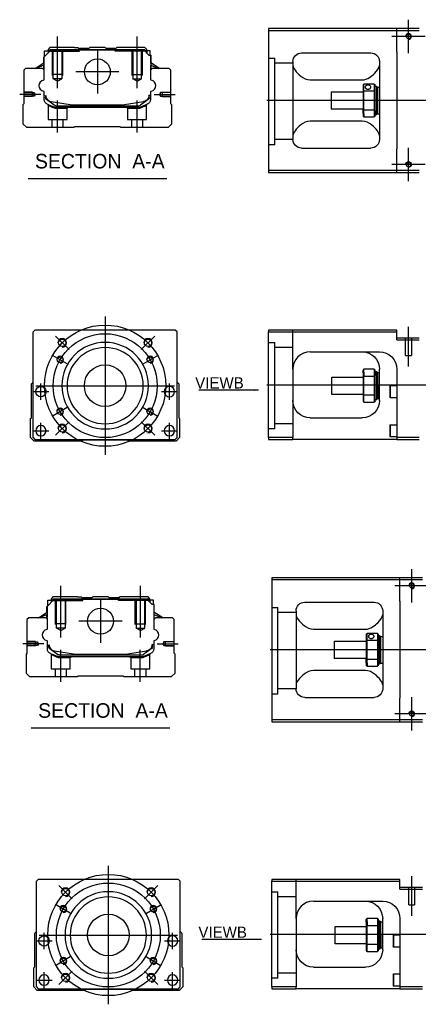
# Model space of a CAD drawing. Header units: millimetres. Extents: x 443 to 3685, y -1599 to 860.
# Tile 509 of 610: x 2498 to 2729, y -244 to 324. Entities that reach past the tile are written whole.
import ezdxf
from ezdxf.lldxf.tags import DXFTag

# ---------------------------------------------------------------- set-up
doc = ezdxf.new("R2010")
doc.units = ezdxf.units.MM
doc.layers.get('0').update_dxf_attribs({"linetype": 'CONTINUOUS'})
doc.styles.add('CHN', font='txt')
doc.styles.add('DIM-7', font='SIMPLEX.shx', dxfattribs={"width": 0.7, "bigfont": 'chineset.shx'})
tags = doc.linetypes.add('DASHED', pattern=[25.72, 12.86, -12.86]).pattern_tags.tags
tags[6:7] = [DXFTag(74, 4), DXFTag(75, 0), DXFTag(340, '0'), DXFTag(46, 0.0), DXFTag(50, 0.0), DXFTag(44, 0.0), DXFTag(45, 0.0)]
tags[4:5] = [DXFTag(74, 4), DXFTag(75, 0), DXFTag(340, '0'), DXFTag(46, 0.0), DXFTag(50, 0.0), DXFTag(44, 0.0), DXFTag(45, 0.0)]
doc.dimstyles.new('CNS', dxfattribs={"dimtxt": 3.5, "dimasz": 2.5, "dimexe": 1, "dimexo": 1, "dimgap": 1, "dimtad": 1, "dimdsep": 46, "dimtxsty": 'DIM-7', "dimcen": 0.09, "dimclrd": 4, "dimclre": 4, "dimclrt": 1, "dimadec": 0, "dimazin": 0, "dimtfac": 1, "dimtmove": 0, "dimatfit": 3, "dimfxl": 0, "dimtvp": 0.971429, "dimtolj": 1, "dimarcsym": 0})

msp = doc.modelspace()

# ---------------------------------------------------------------- linework, layer by layer
at = {"ltscale": 0.2}
for p, q in [((2722.91, 305.02), (2722.91, 324.32)), ((2520.27, 284.77), (2520.27, 314.6)), ((2566.27, 284.77), (2566.27, 314.6)), ((2732.56, 314.67), (2713.26, 314.67)), ((2543.27, 306.66), (2543.27, 281.71)), ((2555.74, 294.18), (2530.79, 294.18)), ((2510.55, 281.18), (2498.4, 281.18)), ((2575.99, 281.18), (2588.13, 281.18)), ((2520.32, 259.18), (2520.32, 277.68)), ((2566.21, 259.18), (2566.21, 277.68)), ((2722.91, 231.02), (2722.91, 250.32)), ((2732.56, 240.67), (2713.26, 240.67)), ((2722.91, 124.1), (2722.91, 146.93)), ((2526.88, 133.88), (2519.1, 141.65)), ((2568.6, 133.88), (2576.38, 141.65)), ((2526.88, 92.16), (2519.1, 84.38)), ((2568.6, 92.16), (2576.38, 84.38)), ((2724.74, -12.11), (2724.74, 7.19)), ((2522.1, -32.36), (2522.1, -2.53)), ((2568.1, -32.36), (2568.1, -2.53)), ((2734.39, -2.46), (2715.09, -2.46)), ((2545.1, -10.47), (2545.1, -35.42)), ((2557.58, -22.94), (2532.63, -22.94)), ((2512.38, -35.94), (2500.24, -35.94)), ((2522.15, -57.94), (2522.15, -39.44)), ((2568.05, -57.94), (2568.05, -39.44)), ((2577.82, -35.94), (2589.97, -35.94)), ((2724.74, -86.11), (2724.74, -66.81)), ((2734.39, -76.46), (2715.09, -76.46)), ((2724.74, -193.02), (2724.74, -170.2)), ((2528.72, -183.25), (2520.94, -175.47)), ((2570.44, -183.25), (2578.21, -175.47)), ((2528.72, -224.97), (2520.94, -232.75)), ((2570.44, -224.97), (2578.21, -232.75))]:
    msp.add_line(p, q, dxfattribs=at)
at = {"linetype": 'Continuous'}
for p, q in [((2716.16, 319.17), (2642.16, 319.17)), ((2642.16, 319.17), (2642.16, 237.17)), ((2716.16, 318.17), (2716.16, 319.17)), ((2729.16, 319.17), (2716.16, 319.17)), ((2642.16, 318.17), (2716.16, 318.17)), ((2716.16, 318.17), (2729.16, 318.17)), ((2716.16, 305.67), (2716.16, 318.17)), ((2515.79, 308.18), (2514.79, 307.18)), ((2514.79, 307.18), (2514.79, 306.33)), ((2515.29, 306.27), (2516.15, 307.13)), ((2529.97, 308.18), (2515.79, 308.18)), ((2516.15, 307.13), (2570.38, 307.13)), ((2516.25, 306.9), (2516.15, 307.13)), ((2529.97, 308.18), (2532.07, 308.18)), ((2532.07, 308.18), (2532.62, 307.63)), ((2532.62, 307.63), (2532.97, 307.63)), ((2538.27, 307.63), (2532.97, 307.63)), ((2532.97, 307.13), (2532.97, 307.63)), ((2538.27, 307.63), (2538.82, 308.18)), ((2547.72, 308.18), (2538.82, 308.18)), ((2548.27, 307.63), (2547.72, 308.18)), ((2553.57, 307.63), (2548.27, 307.63)), ((2553.57, 307.63), (2553.92, 307.63)), ((2553.57, 307.13), (2553.57, 307.63)), ((2553.92, 307.63), (2554.47, 308.18)), ((2553.92, 307.63), (2554.47, 308.18)), ((2556.57, 308.18), (2554.47, 308.18)), ((2554.47, 308.18), (2554.47, 308.18)), ((2570.75, 308.18), (2556.57, 308.18)), ((2570.29, 306.9), (2570.38, 307.13)), ((2571.25, 306.27), (2570.38, 307.13)), ((2571.75, 307.18), (2570.75, 308.18)), ((2571.75, 306.33), (2571.75, 307.18)), ((2512.29, 299.22), (2512.29, 302.63)), ((2512.39, 302.73), (2516.29, 306.63)), ((2512.39, 299.28), (2512.39, 302.73)), ((2512.44, 302.78), (2512.44, 296.68)), ((2512.79, 306.33), (2514.79, 306.33)), ((2512.79, 303.13), (2512.79, 306.33)), ((2514.79, 306.33), (2514.79, 305.13)), ((2515.29, 306.18), (2514.79, 306.18)), ((2515.29, 305.63), (2515.29, 306.27)), ((2515.52, 306.17), (2515.29, 306.27)), ((2515.52, 306.17), (2516.25, 306.9)), ((2515.52, 305.86), (2515.52, 306.17)), ((2516.25, 306.9), (2570.29, 306.9)), ((2570.25, 306.63), (2516.29, 306.63)), ((2572.95, 303.93), (2570.25, 306.63)), ((2571.02, 306.17), (2570.29, 306.9)), ((2571.02, 306.17), (2571.25, 306.27)), ((2571.02, 305.86), (2571.02, 306.17)), ((2571.25, 305.63), (2571.25, 306.27)), ((2571.75, 306.18), (2571.25, 306.18)), ((2573.75, 306.33), (2571.75, 306.33)), ((2571.75, 306.33), (2571.75, 305.13)), ((2572.95, 303.93), (2574.1, 303.93)), ((2573.75, 303.93), (2573.75, 306.33)), ((2573.75, 306.33), (2573.75, 306.33)), ((2574.1, 303.93), (2574.1, 296.68)), ((2574.1, 303.93), (2574.15, 303.93)), ((2574.15, 299.28), (2574.15, 303.93)), ((2574.15, 303.93), (2574.25, 303.93)), ((2574.25, 299.22), (2574.25, 303.93)), ((2661.16, 305.17), (2701.16, 305.17)), ((2716.16, 305.67), (2716.16, 249.67)), ((2501.77, 296.18), (2500.77, 295.18)), ((2511.59, 296.18), (2501.77, 296.18)), ((2507.38, 296.18), (2512.44, 299.32)), ((2512.44, 297.98), (2507.93, 296.18)), ((2512.59, 295.18), (2511.59, 296.18)), ((2512.29, 295.48), (2512.29, 297.92)), ((2512.39, 295.38), (2512.39, 297.96)), ((2574.95, 296.18), (2573.95, 295.18)), ((2579.15, 296.18), (2574.1, 299.32)), ((2574.1, 297.98), (2578.61, 296.18)), ((2574.15, 295.38), (2574.15, 297.96)), ((2579.15, 296.18), (2574.25, 299.22)), ((2574.25, 295.48), (2574.25, 297.92)), ((2584.77, 296.18), (2574.95, 296.18)), ((2585.77, 295.18), (2584.77, 296.18)), ((2656.16, 300.17), (2656.16, 255.17)), ((2706.16, 300.17), (2706.16, 255.17)), ((2500.77, 295.18), (2500.77, 275.73)), ((2512.59, 289.86), (2512.59, 295.18)), ((2573.95, 295.18), (2573.95, 289.86)), ((2585.77, 275.73), (2585.77, 295.18)), ((2666.16, 289.57), (2696.16, 289.57)), ((2696.66, 286.67), (2696.66, 283.07)), ((2703.16, 287.17), (2697.16, 287.17)), ((2697.16, 283.21), (2697.16, 287.17)), ((2703.16, 287.17), (2703.16, 283.21)), ((2703.66, 283.07), (2703.66, 286.67)), ((2703.66, 285.92), (2704.36, 285.92)), ((2704.36, 285.92), (2704.66, 285.62)), ((2704.36, 285.92), (2704.36, 271.83)), ((2704.66, 272.04), (2704.66, 285.62)), ((2704.66, 284.82), (2705.16, 285.32)), ((2705.16, 285.32), (2706.16, 285.32)), ((2705.16, 270.02), (2705.16, 285.32)), ((2512.59, 278.25), (2512.59, 282.64)), ((2513.29, 280.53), (2513.29, 279.45)), ((2513.59, 280.53), (2513.59, 279.48)), ((2573.95, 280.53), (2572.95, 280.53)), ((2572.95, 280.53), (2572.95, 279.48)), ((2573.25, 279.45), (2573.25, 280.53)), ((2573.95, 282.64), (2573.95, 278.25)), ((2678.16, 282.67), (2696.66, 282.67)), ((2678.16, 282.67), (2678.16, 272.67)), ((2696.66, 283.07), (2696.66, 272.26)), ((2697.16, 272.12), (2697.16, 283.21)), ((2697.16, 283.21), (2703.16, 283.21)), ((2703.16, 283.21), (2703.16, 272.12)), ((2703.66, 272.26), (2703.66, 283.07)), ((2500.77, 275.73), (2500.27, 275.23)), ((2500.27, 275.23), (2500.27, 264.18)), ((2513.97, 278.18), (2513.9, 278.23)), ((2518.39, 274.97), (2513.97, 278.18)), ((2516.66, 277.05), (2527.57, 275.31)), ((2519.27, 274.68), (2567.26, 274.68)), ((2566.76, 273.68), (2519.78, 273.68)), ((2529.22, 275.18), (2557.32, 275.18)), ((2558.97, 275.31), (2569.88, 277.05)), ((2572.56, 278.18), (2568.14, 274.97)), ((2572.09, 275.48), (2568.66, 274.06)), ((2572.63, 278.23), (2572.56, 278.18)), ((2586.27, 275.23), (2585.77, 275.73)), ((2586.27, 264.18), (2586.27, 275.23)), ((2696.66, 272.67), (2678.16, 272.67)), ((2696.66, 270.24), (2696.66, 272.26)), ((2696.66, 270.24), (2696.66, 268.67)), ((2703.16, 272.12), (2697.16, 272.12)), ((2697.16, 269.89), (2697.16, 272.12)), ((2697.16, 269.89), (2697.16, 268.17)), ((2697.16, 268.17), (2703.16, 268.17)), ((2703.16, 272.12), (2703.16, 269.89)), ((2703.16, 269.89), (2703.16, 268.17)), ((2703.66, 268.67), (2703.66, 272.26)), ((2704.36, 269.42), (2703.66, 269.42)), ((2704.36, 269.42), (2704.36, 271.83)), ((2704.66, 269.72), (2704.36, 269.42)), ((2704.66, 272.04), (2704.66, 269.72)), ((2704.66, 270.52), (2705.16, 270.02)), ((2705.16, 270.02), (2706.16, 270.02)), ((2500.27, 264.18), (2502.27, 262.18)), ((2502.27, 262.18), (2529.77, 262.18)), ((2529.77, 262.18), (2530.27, 262.68)), ((2530.27, 262.68), (2556.27, 262.68)), ((2556.27, 262.68), (2556.77, 262.18)), ((2556.77, 262.18), (2584.27, 262.18)), ((2584.27, 262.18), (2586.27, 264.18)), ((2696.16, 265.76), (2666.16, 265.76)), ((2661.16, 250.17), (2701.16, 250.17)), ((2716.16, 237.17), (2716.16, 249.67)), ((2642.16, 237.17), (2642.16, 236.17)), ((2716.16, 237.17), (2642.16, 237.17)), ((2642.16, 236.17), (2716.16, 236.17)), ((2716.16, 236.17), (2716.16, 237.17)), ((2729.16, 237.17), (2716.16, 237.17)), ((2716.16, 236.17), (2729.16, 236.17)), ((2507.24, 145.02), (2506.24, 144.02)), ((2506.24, 83.02), (2506.24, 144.02)), ((2575.74, 145.02), (2507.24, 145.02)), ((2588.24, 145.02), (2575.74, 145.02)), ((2589.24, 144.02), (2588.24, 145.02)), ((2589.24, 83.02), (2589.24, 144.02)), ((2642.16, 145.02), (2642.16, 144.02)), ((2716.16, 145.02), (2642.16, 145.02)), ((2642.16, 144.02), (2716.16, 144.02)), ((2642.16, 83.02), (2642.16, 144.02)), ((2716.16, 144.02), (2716.16, 145.02)), ((2716.16, 139.52), (2716.16, 144.02)), ((2729.16, 140.52), (2716.16, 140.52)), ((2716.16, 139.52), (2729.16, 139.52)), ((2666.16, 132.52), (2706.16, 132.52)), ((2656.16, 122.52), (2656.16, 83.02)), ((2696.66, 120.44), (2696.66, 122.02)), ((2696.66, 120.44), (2696.66, 118.42)), ((2703.16, 122.52), (2697.16, 122.52)), ((2697.16, 120.79), (2697.16, 122.52)), ((2697.16, 120.79), (2697.16, 118.56)), ((2703.16, 122.52), (2703.16, 120.79)), ((2703.16, 120.79), (2703.16, 118.56)), ((2703.66, 118.42), (2703.66, 122.02)), ((2703.66, 121.27), (2704.36, 121.27)), ((2704.36, 121.27), (2704.66, 120.97)), ((2704.36, 118.85), (2704.36, 121.27)), ((2704.66, 120.97), (2704.66, 118.64)), ((2704.66, 120.17), (2705.16, 120.67)), ((2705.16, 120.67), (2706.16, 120.67)), ((2705.16, 113.02), (2705.16, 120.67)), ((2706.16, 104.52), (2706.16, 122.52)), ((2716.16, 122.52), (2716.16, 83.02)), ((2505.24, 114.02), (2506.24, 115.02)), ((2505.24, 94.56), (2505.24, 114.02)), ((2589.24, 115.02), (2590.24, 114.02)), ((2590.24, 114.02), (2590.24, 94.56)), ((2678.66, 118.02), (2696.66, 118.02)), ((2678.66, 113.02), (2678.66, 118.02)), ((2696.66, 118.42), (2696.66, 107.61)), ((2697.16, 107.47), (2697.16, 118.56)), ((2697.16, 118.56), (2703.16, 118.56)), ((2703.16, 118.56), (2703.16, 107.47)), ((2703.66, 107.61), (2703.66, 118.42)), ((2704.36, 118.85), (2704.36, 104.77)), ((2704.66, 105.07), (2704.66, 118.64)), ((2678.66, 108.02), (2678.66, 113.02)), ((2696.66, 108.02), (2678.66, 108.02)), ((2705.16, 113.02), (2705.16, 105.37)), ((2712.16, 112.83), (2712.41, 113.08)), ((2712.16, 112.83), (2712.16, 109.58)), ((2712.16, 109.58), (2712.16, 106.33)), ((2712.41, 113.08), (2716.16, 113.08)), ((2712.41, 113.08), (2712.41, 109.58)), ((2712.41, 109.58), (2712.41, 106.08)), ((2696.66, 107.61), (2696.66, 104.02)), ((2697.16, 103.52), (2697.16, 107.47)), ((2703.16, 107.47), (2697.16, 107.47)), ((2697.16, 103.52), (2703.16, 103.52)), ((2703.16, 107.47), (2703.16, 103.52)), ((2703.66, 104.02), (2703.66, 107.61)), ((2704.36, 104.77), (2703.66, 104.77)), ((2704.66, 105.07), (2704.36, 104.77)), ((2705.16, 105.37), (2704.66, 105.87)), ((2706.16, 105.37), (2705.16, 105.37)), ((2712.41, 106.08), (2712.16, 106.33)), ((2716.16, 106.08), (2712.41, 106.08)), ((2504.74, 94.07), (2505.24, 94.56)), ((2504.74, 83.02), (2504.74, 94.07)), ((2590.24, 94.56), (2590.74, 94.07)), ((2590.74, 94.07), (2590.74, 83.02)), ((2666.16, 94.52), (2696.16, 94.52)), ((2712.16, 90.27), (2712.41, 90.52)), ((2712.16, 90.27), (2712.16, 87.02)), ((2712.16, 87.02), (2712.16, 83.77)), ((2712.41, 90.52), (2716.16, 90.52)), ((2712.41, 90.52), (2712.41, 87.02)), ((2712.41, 87.02), (2712.41, 83.52)), ((2506.74, 81.02), (2504.74, 83.02)), ((2506.24, 83.02), (2507.24, 82.02)), ((2534.24, 81.02), (2506.74, 81.02)), ((2507.24, 82.02), (2588.24, 82.02)), ((2534.74, 81.52), (2534.24, 81.02)), ((2560.74, 81.52), (2534.74, 81.52)), ((2561.24, 81.02), (2560.74, 81.52)), ((2588.74, 81.02), (2561.24, 81.02)), ((2588.24, 82.02), (2589.24, 83.02)), ((2590.74, 83.02), (2588.74, 81.02)), ((2642.16, 83.02), (2642.16, 82.02)), ((2656.16, 83.02), (2642.16, 83.02)), ((2642.16, 82.02), (2656.16, 82.02)), ((2656.16, 82.02), (2656.16, 83.02)), ((2716.16, 82.02), (2656.16, 82.02)), ((2712.41, 83.52), (2712.16, 83.77)), ((2716.16, 83.52), (2712.41, 83.52)), ((2716.16, 83.02), (2716.16, 82.02)), ((2729.16, 83.02), (2716.16, 83.02)), ((2716.16, 82.02), (2729.16, 82.02)), ((2717.99, 2.04), (2643.99, 2.04)), ((2643.99, 2.04), (2643.99, -79.96)), ((2643.99, 1.04), (2717.99, 1.04)), ((2717.99, 1.04), (2717.99, 2.04)), ((2730.99, 2.04), (2717.99, 2.04)), ((2717.99, 1.04), (2730.99, 1.04)), ((2717.99, -11.46), (2717.99, 1.04)), ((2514.22, -14.39), (2518.12, -10.49)), ((2514.62, -10.79), (2516.62, -10.79)), ((2514.62, -13.99), (2514.62, -10.79)), ((2517.62, -8.94), (2516.62, -9.94)), ((2516.62, -9.94), (2516.62, -10.79)), ((2516.62, -10.79), (2516.62, -11.99)), ((2517.12, -10.94), (2516.62, -10.94)), ((2517.12, -10.86), (2517.99, -9.99)), ((2517.12, -11.49), (2517.12, -10.86)), ((2517.35, -10.95), (2517.12, -10.86)), ((2517.35, -10.95), (2518.08, -10.22)), ((2517.35, -11.26), (2517.35, -10.95)), ((2531.8, -8.94), (2517.62, -8.94)), ((2517.99, -9.99), (2572.22, -9.99)), ((2518.08, -10.22), (2517.99, -9.99)), ((2518.08, -10.22), (2572.12, -10.22)), ((2572.08, -10.49), (2518.12, -10.49)), ((2531.8, -8.94), (2533.9, -8.94)), ((2533.9, -8.94), (2534.45, -9.49)), ((2534.45, -9.49), (2534.8, -9.49)), ((2540.1, -9.49), (2534.8, -9.49)), ((2534.8, -9.99), (2534.8, -9.49)), ((2540.1, -9.49), (2540.65, -8.94)), ((2549.55, -8.94), (2540.65, -8.94)), ((2550.1, -9.49), (2549.55, -8.94)), ((2555.4, -9.49), (2550.1, -9.49)), ((2555.4, -9.49), (2555.75, -9.49)), ((2555.4, -9.99), (2555.4, -9.49)), ((2555.75, -9.49), (2556.3, -8.94)), ((2555.75, -9.49), (2556.3, -8.94)), ((2558.4, -8.94), (2556.3, -8.94)), ((2556.3, -8.94), (2556.3, -8.94)), ((2572.58, -8.94), (2558.4, -8.94)), ((2574.78, -13.19), (2572.08, -10.49)), ((2572.12, -10.22), (2572.22, -9.99)), ((2572.85, -10.95), (2572.12, -10.22)), ((2573.08, -10.86), (2572.22, -9.99)), ((2573.58, -9.94), (2572.58, -8.94)), ((2572.85, -10.95), (2573.08, -10.86)), ((2572.85, -11.26), (2572.85, -10.95)), ((2573.08, -11.49), (2573.08, -10.86)), ((2573.58, -10.94), (2573.08, -10.94)), ((2573.58, -10.79), (2573.58, -9.94)), ((2575.58, -10.79), (2573.58, -10.79)), ((2573.58, -10.79), (2573.58, -11.99)), ((2575.58, -13.19), (2575.58, -10.79)), ((2575.58, -10.79), (2575.58, -10.79)), ((2514.12, -17.9), (2514.12, -14.49)), ((2514.22, -17.84), (2514.22, -14.39)), ((2514.27, -14.34), (2514.27, -20.44)), ((2574.78, -13.19), (2575.93, -13.19)), ((2575.93, -13.19), (2575.93, -20.44)), ((2575.93, -13.19), (2575.98, -13.19)), ((2575.98, -17.84), (2575.98, -13.19)), ((2575.98, -13.19), (2576.08, -13.19)), ((2576.08, -17.9), (2576.08, -13.19)), ((2657.99, -16.96), (2657.99, -61.96)), ((2662.99, -11.96), (2702.99, -11.96)), ((2707.99, -16.96), (2707.99, -61.96)), ((2717.99, -11.46), (2717.99, -67.46)), ((2503.6, -20.94), (2502.6, -21.94)), ((2502.6, -21.94), (2502.6, -41.39)), ((2513.42, -20.94), (2503.6, -20.94)), ((2509.21, -20.94), (2514.27, -17.81)), ((2514.27, -19.15), (2509.76, -20.94)), ((2514.42, -21.94), (2513.42, -20.94)), ((2514.12, -21.64), (2514.12, -19.21)), ((2514.22, -21.74), (2514.22, -19.17)), ((2514.42, -27.26), (2514.42, -21.94)), ((2576.78, -20.94), (2575.78, -21.94)), ((2575.78, -21.94), (2575.78, -27.26)), ((2580.99, -20.94), (2575.93, -17.81)), ((2575.93, -19.15), (2580.44, -20.94)), ((2575.98, -21.74), (2575.98, -19.17)), ((2580.99, -20.94), (2576.08, -17.9)), ((2576.08, -21.64), (2576.08, -19.21)), ((2586.6, -20.94), (2576.78, -20.94)), ((2587.6, -21.94), (2586.6, -20.94)), ((2587.6, -41.39), (2587.6, -21.94)), ((2667.99, -27.55), (2697.99, -27.55)), ((2698.49, -30.46), (2698.49, -34.05)), ((2698.49, -34.05), (2698.49, -44.87)), ((2704.99, -29.96), (2698.99, -29.96)), ((2698.99, -33.91), (2698.99, -29.96)), ((2698.99, -45), (2698.99, -33.91)), ((2698.99, -33.91), (2704.99, -33.91)), ((2704.99, -29.96), (2704.99, -33.91)), ((2704.99, -33.91), (2704.99, -45)), ((2705.49, -34.05), (2705.49, -30.46)), ((2705.49, -31.21), (2706.19, -31.21)), ((2705.49, -44.87), (2705.49, -34.05)), ((2706.19, -31.21), (2706.49, -31.51)), ((2706.19, -31.21), (2706.19, -45.29)), ((2706.49, -45.08), (2706.49, -31.51)), ((2706.49, -32.31), (2706.99, -31.81)), ((2706.99, -31.81), (2707.99, -31.81)), ((2706.99, -47.11), (2706.99, -31.81)), ((2514.42, -38.88), (2514.42, -34.49)), ((2515.12, -36.6), (2515.12, -37.68)), ((2515.42, -36.6), (2515.42, -37.64)), ((2515.81, -38.94), (2515.74, -38.89)), ((2520.23, -42.16), (2515.81, -38.94)), ((2574.4, -38.94), (2569.98, -42.16)), ((2574.46, -38.89), (2574.4, -38.94)), ((2575.78, -36.6), (2574.78, -36.6)), ((2574.78, -36.6), (2574.78, -37.64)), ((2575.08, -37.68), (2575.08, -36.6)), ((2575.78, -34.49), (2575.78, -38.88)), ((2679.99, -34.46), (2698.49, -34.46)), ((2679.99, -34.46), (2679.99, -44.46)), ((2502.6, -41.39), (2502.1, -41.89)), ((2502.1, -41.89), (2502.1, -52.94)), ((2518.49, -40.07), (2529.4, -41.81)), ((2521.11, -42.44), (2569.09, -42.44)), ((2568.59, -43.44), (2521.61, -43.44)), ((2531.05, -41.94), (2559.15, -41.94)), ((2560.8, -41.81), (2571.71, -40.07)), ((2573.93, -41.65), (2570.5, -43.06)), ((2588.1, -41.89), (2587.6, -41.39)), ((2588.1, -52.94), (2588.1, -41.89)), ((2698.49, -44.46), (2679.99, -44.46)), ((2698.49, -46.88), (2698.49, -44.87)), ((2704.99, -45), (2698.99, -45)), ((2698.99, -47.24), (2698.99, -45)), ((2704.99, -45), (2704.99, -47.24)), ((2705.49, -48.46), (2705.49, -44.87)), ((2706.19, -47.71), (2706.19, -45.29)), ((2706.49, -45.08), (2706.49, -47.41)), ((2698.49, -46.88), (2698.49, -48.46)), ((2698.99, -47.24), (2698.99, -48.96)), ((2698.99, -48.96), (2704.99, -48.96)), ((2704.99, -47.24), (2704.99, -48.96)), ((2706.19, -47.71), (2705.49, -47.71)), ((2706.49, -47.41), (2706.19, -47.71)), ((2706.49, -46.61), (2706.99, -47.11)), ((2706.99, -47.11), (2707.99, -47.11)), ((2502.1, -52.94), (2504.1, -54.94)), ((2504.1, -54.94), (2531.6, -54.94)), ((2531.6, -54.94), (2532.1, -54.44)), ((2532.1, -54.44), (2558.1, -54.44)), ((2558.1, -54.44), (2558.6, -54.94)), ((2558.6, -54.94), (2586.1, -54.94)), ((2586.1, -54.94), (2588.1, -52.94)), ((2697.99, -51.37), (2667.99, -51.37)), ((2662.99, -66.96), (2702.99, -66.96)), ((2717.99, -79.96), (2717.99, -67.46)), ((2643.99, -79.96), (2643.99, -80.96)), ((2717.99, -79.96), (2643.99, -79.96)), ((2643.99, -80.96), (2717.99, -80.96)), ((2717.99, -80.96), (2717.99, -79.96)), ((2730.99, -79.96), (2717.99, -79.96)), ((2717.99, -80.96), (2730.99, -80.96)), ((2509.08, -172.11), (2508.08, -173.11)), ((2508.08, -234.11), (2508.08, -173.11)), ((2577.58, -172.11), (2509.08, -172.11)), ((2590.08, -172.11), (2577.58, -172.11)), ((2591.08, -173.11), (2590.08, -172.11)), ((2591.08, -234.11), (2591.08, -173.11)), ((2643.99, -172.11), (2643.99, -173.11)), ((2717.99, -172.11), (2643.99, -172.11)), ((2643.99, -173.11), (2717.99, -173.11)), ((2643.99, -234.11), (2643.99, -173.11)), ((2717.99, -173.11), (2717.99, -172.11)), ((2717.99, -177.61), (2717.99, -173.11)), ((2730.99, -176.61), (2717.99, -176.61)), ((2717.99, -177.61), (2730.99, -177.61)), ((2667.99, -184.61), (2707.99, -184.61)), ((2657.99, -194.61), (2657.99, -234.11)), ((2698.49, -196.69), (2698.49, -195.11)), ((2698.49, -196.69), (2698.49, -198.7)), ((2698.49, -198.7), (2698.49, -209.52)), ((2704.99, -194.61), (2698.99, -194.61)), ((2698.99, -196.33), (2698.99, -194.61)), ((2698.99, -196.33), (2698.99, -198.56)), ((2698.99, -209.66), (2698.99, -198.56)), ((2698.99, -198.56), (2704.99, -198.56)), ((2704.99, -194.61), (2704.99, -196.33)), ((2704.99, -196.33), (2704.99, -198.56)), ((2704.99, -198.56), (2704.99, -209.66)), ((2705.49, -198.7), (2705.49, -195.11)), ((2705.49, -195.86), (2706.19, -195.86)), ((2705.49, -209.52), (2705.49, -198.7)), ((2706.19, -195.86), (2706.49, -196.16)), ((2706.19, -198.28), (2706.19, -195.86)), ((2706.19, -198.28), (2706.19, -212.36)), ((2706.49, -196.16), (2706.49, -198.49)), ((2706.49, -196.96), (2706.99, -196.46)), ((2706.49, -212.06), (2706.49, -198.49)), ((2706.99, -196.46), (2707.99, -196.46)), ((2706.99, -204.11), (2706.99, -196.46)), ((2707.99, -212.61), (2707.99, -194.61)), ((2717.99, -194.61), (2717.99, -234.11)), ((2507.08, -203.11), (2508.08, -202.11)), ((2507.08, -222.56), (2507.08, -203.11)), ((2591.08, -202.11), (2592.08, -203.11)), ((2592.08, -203.11), (2592.08, -222.56)), ((2680.49, -199.11), (2698.49, -199.11)), ((2680.49, -204.11), (2680.49, -199.11)), ((2680.49, -209.11), (2680.49, -204.11)), ((2706.99, -204.11), (2706.99, -211.76)), ((2713.99, -204.29), (2714.24, -204.04)), ((2713.99, -204.29), (2713.99, -207.54)), ((2714.24, -204.04), (2717.99, -204.04)), ((2714.24, -204.04), (2714.24, -207.54)), ((2698.49, -209.11), (2680.49, -209.11)), ((2698.49, -209.52), (2698.49, -213.11)), ((2698.99, -213.61), (2698.99, -209.66)), ((2704.99, -209.66), (2698.99, -209.66)), ((2704.99, -209.66), (2704.99, -213.61)), ((2705.49, -213.11), (2705.49, -209.52)), ((2713.99, -207.54), (2713.99, -210.79)), ((2714.24, -207.54), (2714.24, -211.04)), ((2698.99, -213.61), (2704.99, -213.61)), ((2706.19, -212.36), (2705.49, -212.36)), ((2706.49, -212.06), (2706.19, -212.36)), ((2706.99, -211.76), (2706.49, -211.26)), ((2707.99, -211.76), (2706.99, -211.76)), ((2714.24, -211.04), (2713.99, -210.79)), ((2717.99, -211.04), (2714.24, -211.04)), ((2506.58, -223.06), (2507.08, -222.56)), ((2506.58, -234.11), (2506.58, -223.06)), ((2592.08, -222.56), (2592.58, -223.06)), ((2592.58, -223.06), (2592.58, -234.11)), ((2667.99, -222.61), (2697.99, -222.61)), ((2713.99, -226.86), (2714.24, -226.61)), ((2713.99, -226.86), (2713.99, -230.11)), ((2714.24, -226.61), (2717.99, -226.61)), ((2714.24, -226.61), (2714.24, -230.11)), ((2713.99, -230.11), (2713.99, -233.36)), ((2714.24, -230.11), (2714.24, -233.61)), ((2508.58, -236.11), (2506.58, -234.11)), ((2508.08, -234.11), (2509.08, -235.11)), ((2536.08, -236.11), (2508.58, -236.11)), ((2509.08, -235.11), (2590.08, -235.11)), ((2536.58, -235.61), (2536.08, -236.11)), ((2562.58, -235.61), (2536.58, -235.61)), ((2563.08, -236.11), (2562.58, -235.61)), ((2590.58, -236.11), (2563.08, -236.11)), ((2590.08, -235.11), (2591.08, -234.11)), ((2592.58, -234.11), (2590.58, -236.11)), ((2643.99, -234.11), (2643.99, -235.11)), ((2657.99, -234.11), (2643.99, -234.11)), ((2643.99, -235.11), (2657.99, -235.11)), ((2657.99, -235.11), (2657.99, -234.11)), ((2717.99, -235.11), (2657.99, -235.11)), ((2714.24, -233.61), (2713.99, -233.36)), ((2717.99, -233.61), (2714.24, -233.61)), ((2717.99, -234.11), (2717.99, -235.11)), ((2730.99, -234.11), (2717.99, -234.11)), ((2717.99, -235.11), (2730.99, -235.11))]:
    msp.add_line(p, q, dxfattribs=at)
at = {"linetype": 'DASHED'}
for p, q in [((2532.62, 306.18), (2532.62, 307.63)), ((2532.97, 306.18), (2532.97, 307.13)), ((2553.57, 306.18), (2553.57, 307.13)), ((2553.92, 306.18), (2553.92, 307.63)), ((2515.29, 306.18), (2532.97, 306.18)), ((2571.25, 306.18), (2553.57, 306.18)), ((2571.75, 306.18), (2571.75, 306.33)), ((2573.75, 304.18), (2573.75, 304.18)), ((2574.31, 299.18), (2574.31, 299.18)), ((2514.77, 275.01), (2514.77, 266.68)), ((2519.82, 273.18), (2525.77, 273.18)), ((2525.77, 273.18), (2526.27, 273.68)), ((2525.77, 266.68), (2525.77, 273.18)), ((2560.21, 273.68), (2560.71, 273.18)), ((2560.71, 273.18), (2560.71, 266.68)), ((2560.71, 273.18), (2566.71, 273.18)), ((2571.71, 266.68), (2571.71, 274.99)), ((2514.77, 266.68), (2520.27, 266.68)), ((2516.97, 266.68), (2516.97, 262.18)), ((2520.27, 266.68), (2525.77, 266.68)), ((2523.57, 262.18), (2523.57, 266.68)), ((2560.71, 266.68), (2571.71, 266.68)), ((2562.91, 266.68), (2562.91, 262.18)), ((2569.51, 262.18), (2569.51, 266.68)), ((2645.66, 252.15), (2642.16, 252.15)), ((2721.26, 130.52), (2721.26, 140.52)), ((2724.56, 140.52), (2724.56, 130.52)), ((2721.26, 130.52), (2724.56, 130.52)), ((2645.66, 88.02), (2642.16, 88.02)), ((2517.12, -10.94), (2534.8, -10.94)), ((2534.45, -10.94), (2534.45, -9.49)), ((2534.8, -10.94), (2534.8, -9.99)), ((2555.4, -10.94), (2555.4, -9.99)), ((2573.08, -10.94), (2555.4, -10.94)), ((2555.75, -10.94), (2555.75, -9.49)), ((2573.58, -10.94), (2573.58, -10.79)), ((2575.58, -12.94), (2575.58, -12.94)), ((2576.15, -17.94), (2576.15, -17.94)), ((2516.6, -42.12), (2516.6, -50.44)), ((2521.65, -43.94), (2527.6, -43.94)), ((2527.6, -43.94), (2528.1, -43.44)), ((2527.6, -50.44), (2527.6, -43.94)), ((2562.05, -43.44), (2562.55, -43.94)), ((2562.55, -43.94), (2562.55, -50.44)), ((2562.55, -43.94), (2568.55, -43.94)), ((2573.55, -50.44), (2573.55, -42.14)), ((2516.6, -50.44), (2522.1, -50.44)), ((2518.8, -50.44), (2518.8, -54.94)), ((2522.1, -50.44), (2527.6, -50.44)), ((2525.4, -54.94), (2525.4, -50.44)), ((2562.55, -50.44), (2573.55, -50.44)), ((2564.75, -50.44), (2564.75, -54.94)), ((2571.35, -54.94), (2571.35, -50.44)), ((2647.49, -64.98), (2643.99, -64.98)), ((2723.09, -186.61), (2723.09, -176.61)), ((2726.39, -176.61), (2726.39, -186.61)), ((2723.09, -186.61), (2726.39, -186.61)), ((2647.49, -229.11), (2643.99, -229.11))]:
    msp.add_line(p, q, dxfattribs=at)
at = {"linetype": 'DASHED', "ltscale": 0.1}
for p, q in [((2517.27, 292.18), (2517.27, 306.18)), ((2517.77, 290.18), (2517.77, 306.18)), ((2522.77, 306.18), (2522.77, 290.18)), ((2523.27, 292.18), (2523.27, 306.18)), ((2563.27, 292.18), (2563.27, 306.18)), ((2563.77, 306.18), (2563.77, 290.18)), ((2568.77, 290.18), (2568.77, 306.18)), ((2569.27, 292.18), (2569.27, 306.18)), ((2523.27, 292.63), (2517.27, 292.63)), ((2522.77, 290.18), (2517.77, 290.18)), ((2520.27, 288.74), (2517.77, 290.18)), ((2520.27, 288.74), (2522.77, 290.18)), ((2563.27, 292.63), (2569.27, 292.63)), ((2563.77, 290.18), (2568.77, 290.18)), ((2566.27, 288.74), (2563.77, 290.18)), ((2566.27, 288.74), (2568.77, 290.18)), ((2505.77, 282.48), (2500.77, 282.48)), ((2500.77, 282.26), (2506.76, 282.26)), ((2506.76, 280.11), (2500.77, 280.11)), ((2505.77, 279.88), (2500.77, 279.88)), ((2505.77, 279.88), (2505.77, 282.48)), ((2506.76, 282.26), (2507.41, 281.18)), ((2506.76, 280.11), (2506.76, 282.26)), ((2507.41, 281.18), (2506.76, 280.11)), ((2579.77, 282.26), (2579.13, 281.18)), ((2579.13, 281.18), (2579.77, 280.11)), ((2585.77, 282.26), (2579.77, 282.26)), ((2579.77, 280.11), (2579.77, 282.26)), ((2579.77, 280.11), (2585.77, 280.11)), ((2580.77, 279.88), (2580.77, 282.48)), ((2580.77, 282.48), (2585.77, 282.48)), ((2580.77, 279.88), (2585.77, 279.88)), ((2519.1, -24.94), (2519.1, -10.94)), ((2519.6, -26.94), (2519.6, -10.94)), ((2524.6, -10.94), (2524.6, -26.94)), ((2525.1, -24.94), (2525.1, -10.94)), ((2565.1, -24.94), (2565.1, -10.94)), ((2565.6, -10.94), (2565.6, -26.94)), ((2570.6, -26.94), (2570.6, -10.94)), ((2571.1, -24.94), (2571.1, -10.94)), ((2525.1, -24.49), (2519.1, -24.49)), ((2524.6, -26.94), (2519.6, -26.94)), ((2522.1, -28.39), (2519.6, -26.94)), ((2522.1, -28.39), (2524.6, -26.94)), ((2565.1, -24.49), (2571.1, -24.49)), ((2565.6, -26.94), (2570.6, -26.94)), ((2568.1, -28.39), (2565.6, -26.94)), ((2568.1, -28.39), (2570.6, -26.94)), ((2507.6, -34.64), (2502.6, -34.64)), ((2502.6, -34.87), (2508.6, -34.87)), ((2508.6, -37.02), (2502.6, -37.02)), ((2507.6, -37.24), (2502.6, -37.24)), ((2507.6, -37.24), (2507.6, -34.64)), ((2508.6, -34.87), (2509.24, -35.94)), ((2508.6, -37.02), (2508.6, -34.87)), ((2509.24, -35.94), (2508.6, -37.02)), ((2581.61, -34.87), (2580.96, -35.94)), ((2580.96, -35.94), (2581.61, -37.02)), ((2587.6, -34.87), (2581.61, -34.87)), ((2581.61, -37.02), (2581.61, -34.87)), ((2581.61, -37.02), (2587.6, -37.02)), ((2582.6, -37.24), (2582.6, -34.64)), ((2582.6, -34.64), (2587.6, -34.64)), ((2582.6, -37.24), (2587.6, -37.24))]:
    msp.add_line(p, q, dxfattribs=at)
at = {"linetype": 'DASHED', "ltscale": 0.3}
for p, q in [((2642.16, 302.15), (2645.66, 302.15)), ((2645.66, 252.15), (2645.66, 302.15)), ((2656.16, 299.15), (2645.66, 299.15)), ((2656.16, 255.15), (2645.66, 255.15)), ((2656.16, 122.51), (2656.16, 145.02)), ((2642.16, 138.02), (2645.66, 138.02)), ((2645.66, 88.02), (2645.66, 138.02)), ((2656.16, 135.02), (2645.66, 135.02)), ((2656.16, 91.02), (2645.66, 91.02)), ((2643.99, -14.98), (2647.49, -14.98)), ((2647.49, -64.98), (2647.49, -14.98)), ((2657.99, -17.98), (2647.49, -17.98)), ((2657.99, -61.98), (2647.49, -61.98)), ((2657.99, -194.61), (2657.99, -172.11)), ((2643.99, -179.11), (2647.49, -179.11)), ((2647.49, -229.11), (2647.49, -179.11)), ((2657.99, -182.11), (2647.49, -182.11)), ((2657.99, -226.11), (2647.49, -226.11))]:
    msp.add_line(p, q, dxfattribs=at)
for p, q in [((3083.16, 277.62), (2641.16, 277.67)), ((2503.25, 232.55), (2583.3, 232.55)), ((2641.16, 113.52), (3083.16, 113.52)), ((3184.99, -39.5), (2642.99, -39.46)), ((2505.09, -84.57), (2585.13, -84.57)), ((2642.99, -203.61), (3184.99, -203.61))]:
    msp.add_line(p, q)
at = {"ltscale": 0.3}
for p, q in [((2547.74, 153.02), (2547.74, 73.02)), ((2507.74, 113.02), (2587.74, 113.02)), ((2549.58, -164.11), (2549.58, -244.11)), ((2509.58, -204.11), (2589.58, -204.11))]:
    msp.add_line(p, q, dxfattribs=at)
at = {"ltscale": 0.1}
for p, q in [((2525.79, 125.69), (2517.73, 130.34)), ((2569.7, 125.69), (2577.75, 130.34)), ((2510.63, 104.93), (2510.63, 114.23)), ((2584.86, 104.93), (2584.86, 114.23)), ((2505.98, 109.58), (2515.28, 109.58)), ((2580.21, 109.58), (2589.51, 109.58)), ((2525.79, 100.34), (2517.73, 95.69)), ((2569.7, 100.34), (2577.75, 95.69)), ((2510.63, 82.37), (2510.63, 91.67)), ((2584.86, 82.37), (2584.86, 91.67)), ((2505.98, 87.02), (2515.28, 87.02)), ((2580.21, 87.02), (2589.51, 87.02)), ((2527.62, -191.44), (2519.57, -186.79)), ((2571.53, -191.44), (2579.58, -186.79)), ((2512.46, -212.19), (2512.46, -202.89)), ((2586.69, -212.19), (2586.69, -202.89)), ((2507.81, -207.54), (2517.11, -207.54)), ((2582.04, -207.54), (2591.34, -207.54)), ((2527.62, -216.79), (2519.57, -221.44)), ((2571.53, -216.79), (2579.58, -221.44)), ((2512.46, -234.76), (2512.46, -225.46)), ((2586.69, -234.76), (2586.69, -225.46)), ((2507.81, -230.11), (2517.11, -230.11)), ((2582.04, -230.11), (2591.34, -230.11))]:
    msp.add_line(p, q, dxfattribs=at)
for centre in [(2722.91, 314.67), (2722.91, 240.67), (2724.74, -2.46), (2724.74, -76.46)]:
    msp.add_circle(centre, 1.25)
at = {"linetype": 'Continuous'}
for centre, radius in [((2543.27, 294.18), 7.47), ((2522.99, 137.76), 2.1), ((2572.49, 137.76), 2.1), ((2521.76, 128.02), 1.65), ((2573.72, 128.02), 1.65), ((2547.74, 113.02), 12), ((2510.63, 109.58), 3), ((2521.76, 98.02), 1.65), ((2573.72, 98.02), 1.65), ((2522.99, 88.27), 2.1), ((2572.49, 88.27), 2.1), ((2545.1, -22.94), 7.47), ((2524.83, -179.36), 2.1), ((2574.33, -179.36), 2.1), ((2523.6, -189.11), 1.65), ((2575.56, -189.11), 1.65), ((2549.58, -204.11), 12), ((2512.46, -207.54), 3), ((2523.6, -219.11), 1.65), ((2575.56, -219.11), 1.65), ((2524.83, -228.86), 2.1), ((2574.33, -228.86), 2.1)]:
    msp.add_circle(centre, radius, dxfattribs=at)
at = {"ltscale": 0.3}
for centre, radius in [((2547.74, 113.02), 35), ((2547.74, 113.02), 30), ((2549.58, -204.11), 35), ((2549.58, -204.11), 30)]:
    msp.add_circle(centre, radius, dxfattribs=at)
at = {"linetype": 'Continuous', "extrusion": (0, 0, -1)}
for centre, radius in [((-2547.74, 113.02), 25), ((-2547.74, 113.02), 22), ((-2584.86, 109.58), 3), ((-2510.63, 87.02), 3), ((-2584.86, 87.02), 3), ((-2549.58, -204.11), 25), ((-2549.58, -204.11), 22), ((-2586.69, -207.54), 3), ((-2512.46, -230.11), 3), ((-2586.69, -230.11), 3)]:
    msp.add_circle(centre, radius, dxfattribs=at)
at = {"linetype": 'Continuous'}
for centre, radius, start, end in [((2722.91, 314.67), 1.65, 270, 180), ((2512.09, 289.86), 0.5, 285.1919, 0), ((2574.45, 289.86), 0.5, 180, 254.8081), ((2512.09, 282.64), 0.5, 0, 74.8081), ((2517.29, 281), 4, 202.3316, 260.9414), ((2569.25, 281), 4, 337.6678, 353.1681), ((2569.25, 281), 3.77, 349.0413, 352.7469), ((2574.45, 282.64), 0.5, 105.1919, 180), ((2529.22, 285.68), 10.5, 260.9414, 270), ((2557.32, 285.68), 10.5, 270, 279.0586), ((2567.26, 276.18), 1.5, 270, 306.0274), ((2666.16, 122.52), 10, 90, 180), ((2724.74, -2.46), 1.65, 270, 180), ((2513.92, -27.26), 0.5, 285.1919, 0), ((2576.28, -27.26), 0.5, 180, 254.8081), ((2513.92, -34.49), 0.5, 0, 74.8081), ((2576.28, -34.49), 0.5, 105.1919, 180), ((2519.12, -36.12), 4, 202.3316, 260.9414), ((2571.08, -36.12), 4, 337.6678, 353.1681), ((2571.08, -36.12), 3.77, 349.0413, 352.7469), ((2531.05, -31.44), 10.5, 260.9414, 270), ((2559.15, -31.44), 10.5, 270, 279.0586), ((2569.09, -40.94), 1.5, 270, 306.0274), ((2667.99, -194.61), 10, 90, 180)]:
    msp.add_arc(centre, radius, start, end, dxfattribs=at)
at = {"linetype": 'Continuous', "extrusion": (-6.12303e-17, 0, -1)}
for centre, radius, start, end in [((-2661.16, 300.17), 5, 0, 90), ((-2701.16, 300.17), 5, 90, 180), ((-2661.16, 255.17), 5, 270, 0), ((-2701.16, 255.17), 5, 180, 270), ((-2722.91, 240.67), 1.65, 0, 270), ((-2662.99, -16.96), 5, 0, 90), ((-2702.99, -16.96), 5, 90, 180), ((-2662.99, -61.96), 5, 270, 0), ((-2702.99, -61.96), 5, 180, 270), ((-2724.74, -76.46), 1.65, 0, 270)]:
    msp.add_arc(centre, radius, start, end, dxfattribs=at)
for centre, radius, start, end in [((2512.71, 286.25), 3.17, 98.9371, 261.0629), ((2573.83, 286.25), 3.17, 278.9371, 81.0629), ((2522.99, 137.76), 2.5, 270, 180), ((2572.49, 137.76), 2.5, 270, 180), ((2521.76, 128.02), 2, 270, 180), ((2573.72, 128.02), 2, 270, 180), ((2521.76, 98.02), 2, 270, 180), ((2573.72, 98.02), 2, 270, 180), ((2522.99, 88.27), 2.5, 270, 180), ((2572.49, 88.27), 2.5, 270, 180), ((2514.54, -30.87), 3.17, 98.9371, 261.0629), ((2575.66, -30.87), 3.17, 278.9371, 81.0629), ((2524.83, -179.36), 2.5, 270, 180), ((2574.33, -179.36), 2.5, 270, 180), ((2523.6, -189.11), 2, 270, 180), ((2575.56, -189.11), 2, 270, 180), ((2523.6, -219.11), 2, 270, 180), ((2575.56, -219.11), 2, 270, 180), ((2524.83, -228.86), 2.5, 270, 180), ((2574.33, -228.86), 2.5, 270, 180)]:
    msp.add_arc(centre, radius, start, end)
at = {"linetype": 'Continuous', "extrusion": (0, 0, -1)}
for centre, radius, start, end in [((-2514.79, 279.45), 1.5, 306.0274, 0), ((-2517.29, 281), 4, 337.6678, 353.1681), ((-2517.29, 281), 3.77, 349.0413, 352.7469), ((-2569.25, 281), 4, 202.3316, 260.9414), ((-2571.75, 279.45), 1.5, 180, 233.9726), ((-2515.59, 278.25), 3, 292.4327, 0), ((-2519.78, 278.68), 5, 270, 292.4327), ((-2519.27, 276.18), 1.5, 270, 306.0274), ((-2566.76, 278.68), 5, 247.5673, 270), ((-2570.95, 278.25), 3, 180, 247.5673), ((-2696.16, 122.52), 10, 90, 180), ((-2706.16, 122.52), 10, 90, 180), ((-2666.16, 104.52), 10, 270, 0), ((-2696.16, 104.52), 10, 180, 270), ((-2517.42, -38.88), 3, 292.4327, 0), ((-2516.62, -37.68), 1.5, 306.0274, 0), ((-2519.12, -36.12), 4, 337.6678, 353.1681), ((-2519.12, -36.12), 3.77, 349.0413, 352.7469), ((-2571.08, -36.12), 4, 202.3316, 260.9414), ((-2572.78, -38.88), 3, 180, 247.5673), ((-2573.58, -37.68), 1.5, 180, 233.9726), ((-2521.61, -38.44), 5, 270, 292.4327), ((-2521.11, -40.94), 1.5, 270, 306.0274), ((-2568.59, -38.44), 5, 247.5673, 270), ((-2697.99, -194.61), 10, 90, 180), ((-2707.99, -194.61), 10, 90, 180), ((-2667.99, -212.61), 10, 270, 0), ((-2697.99, -212.61), 10, 180, 270)]:
    msp.add_arc(centre, radius, start, end, dxfattribs=at)
at = {"linetype": 'Continuous'}
for points, degree in [([(2512.44, 296.68), (2512.44, 296.08)], 1), ([(2512.44, 296.08), (2512.44, 295.33)], 1), ([(2574.1, 296.68), (2574.1, 296.08)], 1), ([(2574.1, 296.08), (2574.1, 295.33)], 1), ([(2656.16, 297.96), (2656.16, 297.21), (2656.63, 296.23), (2657.4, 295.17)], 3), ([(2696.66, 286.67), (2696.82, 286.83), (2696.99, 287), (2697.16, 287.17)], 3), ([(2703.16, 287.17), (2703.32, 287), (2703.49, 286.83), (2703.66, 286.67)], 3), ([(2697.16, 283.21), (2696.99, 283.17), (2696.82, 283.12), (2696.66, 283.07)], 3), ([(2703.16, 283.21), (2703.32, 283.17), (2703.49, 283.12), (2703.66, 283.07)], 3), ([(2697.16, 272.12), (2696.99, 272.17), (2696.82, 272.21), (2696.66, 272.26)], 3), ([(2697.16, 268.17), (2696.99, 268.33), (2696.82, 268.5), (2696.66, 268.67)], 3), ([(2703.16, 272.12), (2703.32, 272.17), (2703.49, 272.21), (2703.66, 272.26)], 3), ([(2703.66, 268.67), (2703.49, 268.5), (2703.32, 268.33), (2703.16, 268.17)], 3), ([(2657.4, 260.17), (2656.63, 259.09), (2656.16, 258.12), (2656.16, 257.37)], 3), ([(2706.16, 257.37), (2706.16, 258.13), (2705.69, 259.09), (2704.91, 260.17)], 3), ([(2661.16, 131.18), (2661.13, 131.16), (2661.1, 131.14), (2661.07, 131.12)], 3), ([(2697.16, 122.52), (2696.99, 122.35), (2696.82, 122.18), (2696.66, 122.02)], 3), ([(2703.16, 122.52), (2703.32, 122.35), (2703.49, 122.18), (2703.66, 122.02)], 3), ([(2697.16, 118.56), (2696.99, 118.52), (2696.82, 118.47), (2696.66, 118.42)], 3), ([(2703.66, 118.42), (2703.49, 118.47), (2703.32, 118.52), (2703.16, 118.56)], 3), ([(2697.16, 107.47), (2696.99, 107.52), (2696.82, 107.56), (2696.66, 107.61)], 3), ([(2696.66, 104.02), (2696.82, 103.85), (2696.99, 103.68), (2697.16, 103.52)], 3), ([(2703.66, 107.61), (2703.49, 107.56), (2703.32, 107.52), (2703.16, 107.47)], 3), ([(2703.66, 104.02), (2703.49, 103.85), (2703.32, 103.68), (2703.16, 103.52)], 3), ([(2514.27, -20.44), (2514.27, -21.04)], 1), ([(2514.27, -21.04), (2514.27, -21.79)], 1), ([(2575.93, -20.44), (2575.93, -21.04)], 1), ([(2575.93, -21.04), (2575.93, -21.79)], 1), ([(2657.99, -19.17), (2657.99, -19.92), (2658.46, -20.89), (2659.24, -21.96)], 3), ([(2698.49, -30.46), (2698.66, -30.29), (2698.83, -30.13), (2698.99, -29.96)], 3), ([(2698.99, -33.91), (2698.83, -33.96), (2698.66, -34), (2698.49, -34.05)], 3), ([(2704.99, -29.96), (2705.16, -30.13), (2705.33, -30.29), (2705.49, -30.46)], 3), ([(2704.99, -33.91), (2705.16, -33.96), (2705.33, -34), (2705.49, -34.05)], 3), ([(2698.99, -45), (2698.83, -44.96), (2698.66, -44.91), (2698.49, -44.87)], 3), ([(2704.99, -45), (2705.16, -44.96), (2705.33, -44.91), (2705.49, -44.87)], 3), ([(2698.99, -48.96), (2698.83, -48.79), (2698.66, -48.63), (2698.49, -48.46)], 3), ([(2705.49, -48.46), (2705.33, -48.63), (2705.16, -48.79), (2704.99, -48.96)], 3), ([(2659.24, -56.96), (2658.46, -58.03), (2657.99, -59), (2657.99, -59.75)], 3), ([(2707.99, -59.75), (2707.99, -59), (2707.53, -58.03), (2706.75, -56.96)], 3), ([(2662.99, -185.95), (2662.96, -185.97), (2662.93, -185.99), (2662.9, -186.01)], 3), ([(2698.99, -194.61), (2698.83, -194.78), (2698.66, -194.94), (2698.49, -195.11)], 3), ([(2698.99, -198.56), (2698.83, -198.61), (2698.66, -198.66), (2698.49, -198.7)], 3), ([(2704.99, -194.61), (2705.16, -194.78), (2705.33, -194.94), (2705.49, -195.11)], 3), ([(2705.49, -198.7), (2705.33, -198.66), (2705.16, -198.61), (2704.99, -198.56)], 3), ([(2698.99, -209.66), (2698.83, -209.61), (2698.66, -209.56), (2698.49, -209.52)], 3), ([(2705.49, -209.52), (2705.33, -209.56), (2705.16, -209.61), (2704.99, -209.66)], 3), ([(2698.49, -213.11), (2698.66, -213.28), (2698.83, -213.44), (2698.99, -213.61)], 3), ([(2705.49, -213.11), (2705.33, -213.28), (2705.16, -213.44), (2704.99, -213.61)], 3)]:
    msp.add_open_spline(points, degree=degree, dxfattribs=at)
for points, knots in [([(2696.16, 289.57), (2697.68, 289.57), (2699.09, 290.13), (2701.5, 291.59), (2702.49, 292.45), (2705.05, 295.07), (2706.16, 296.79), (2706.16, 297.96)], [0, 0, 0, 0, 0.25, 0.25, 0.5, 0.5, 1, 1, 1, 1]), ([(2657.4, 295.17), (2658.23, 294.03), (2659.36, 292.8), (2662.24, 290.59), (2664.09, 289.57), (2666.16, 289.57)], [0, 0, 0, 0, 0.5, 0.5, 1, 1, 1, 1]), ([(2701.21, 285.44), (2701.21, 285.57), (2701.18, 285.7), (2701.06, 285.94), (2700.96, 286.04), (2700.74, 286.23), (2700.6, 286.31), (2700.28, 286.43), (2700.11, 286.47), (2699.75, 286.52), (2699.56, 286.53), (2699.19, 286.5), (2699.01, 286.47), (2698.68, 286.38), (2698.53, 286.31), (2698.27, 286.15), (2698.16, 286.05), (2697.99, 285.83), (2697.94, 285.71), (2697.91, 285.53), (2697.91, 285.49), (2697.91, 285.44)], [0, 0, 0, 0, 0.106605, 0.106605, 0.21316, 0.21316, 0.320465, 0.320465, 0.42832, 0.42832, 0.535356, 0.535356, 0.641477, 0.641477, 0.748016, 0.748016, 0.855648, 0.855648, 0.963354, 0.963354, 1, 1, 1, 1]), ([(2697.91, 285.44), (2697.91, 285.31), (2697.94, 285.18), (2698.06, 284.92), (2698.15, 284.8), (2698.38, 284.57), (2698.52, 284.47), (2698.83, 284.32), (2699.01, 284.26), (2699.37, 284.19), (2699.56, 284.18), (2699.92, 284.21), (2700.1, 284.26), (2700.43, 284.38), (2700.59, 284.47), (2700.85, 284.67), (2700.96, 284.79), (2701.12, 285.04), (2701.17, 285.18), (2701.2, 285.35), (2701.21, 285.4), (2701.21, 285.44)], [0, 0, 0, 0, 0.106605, 0.106605, 0.21316, 0.21316, 0.320465, 0.320465, 0.42832, 0.42832, 0.535356, 0.535356, 0.641477, 0.641477, 0.748016, 0.748016, 0.855648, 0.855648, 0.963354, 0.963354, 1, 1, 1, 1]), ([(2666.16, 265.76), (2664.09, 265.76), (2662.24, 264.74), (2659.37, 262.54), (2658.23, 261.3), (2657.4, 260.17)], [0, 0, 0, 0, 0.5, 0.5, 1, 1, 1, 1]), ([(2704.91, 260.17), (2704.09, 261.3), (2702.96, 262.53), (2700.07, 264.74), (2698.22, 265.76), (2696.16, 265.76)], [0, 0, 0, 0, 0.5, 0.5, 1, 1, 1, 1]), ([(2656.72, 125.83), (2656.63, 125.57), (2656.5, 125.13), (2656.4, 124.69), (2656.36, 124.51)], [0, 0, 0, 0, 0.596588, 1, 1, 1, 1]), ([(2659.24, -21.96), (2660.06, -23.1), (2661.19, -24.32), (2664.08, -26.53), (2665.93, -27.55), (2667.99, -27.55)], [0, 0, 0, 0, 0.5, 0.5, 1, 1, 1, 1]), ([(2697.99, -27.55), (2699.51, -27.55), (2700.93, -26.99), (2703.33, -25.53), (2704.32, -24.67), (2706.89, -22.06), (2707.99, -20.34), (2707.99, -19.17)], [0, 0, 0, 0, 0.25, 0.25, 0.5, 0.5, 1, 1, 1, 1]), ([(2703.04, -31.68), (2703.04, -31.55), (2703.01, -31.42), (2702.89, -31.19), (2702.8, -31.08), (2702.57, -30.9), (2702.43, -30.82), (2702.12, -30.7), (2701.94, -30.65), (2701.58, -30.6), (2701.39, -30.6), (2701.03, -30.62), (2700.85, -30.65), (2700.52, -30.75), (2700.36, -30.81), (2700.1, -30.98), (2699.99, -31.08), (2699.83, -31.3), (2699.77, -31.42), (2699.75, -31.59), (2699.74, -31.64), (2699.74, -31.68)], [0, 0, 0, 0, 0.106605, 0.106605, 0.21316, 0.21316, 0.320465, 0.320465, 0.42832, 0.42832, 0.535356, 0.535356, 0.641477, 0.641477, 0.748016, 0.748016, 0.855648, 0.855648, 0.963354, 0.963354, 1, 1, 1, 1]), ([(2699.74, -31.68), (2699.74, -31.81), (2699.77, -31.95), (2699.89, -32.2), (2699.98, -32.33), (2700.21, -32.55), (2700.35, -32.65), (2700.67, -32.81), (2700.84, -32.87), (2701.2, -32.94), (2701.39, -32.94), (2701.76, -32.91), (2701.94, -32.87), (2702.27, -32.74), (2702.42, -32.66), (2702.68, -32.45), (2702.79, -32.34), (2702.96, -32.09), (2703.01, -31.95), (2703.04, -31.77), (2703.04, -31.73), (2703.04, -31.68)], [0, 0, 0, 0, 0.106605, 0.106605, 0.21316, 0.21316, 0.320465, 0.320465, 0.42832, 0.42832, 0.535356, 0.535356, 0.641477, 0.641477, 0.748016, 0.748016, 0.855648, 0.855648, 0.963354, 0.963354, 1, 1, 1, 1]), ([(2667.99, -51.37), (2665.93, -51.37), (2664.08, -52.39), (2661.2, -54.59), (2660.06, -55.82), (2659.24, -56.96)], [0, 0, 0, 0, 0.5, 0.5, 1, 1, 1, 1]), ([(2706.75, -56.96), (2705.92, -55.82), (2704.79, -54.6), (2701.91, -52.39), (2700.06, -51.37), (2697.99, -51.37)], [0, 0, 0, 0, 0.5, 0.5, 1, 1, 1, 1]), ([(2658.56, -191.3), (2658.47, -191.56), (2658.33, -191.99), (2658.23, -192.43), (2658.19, -192.61)], [0, 0, 0, 0, 0.596588, 1, 1, 1, 1])]:
    msp.add_open_spline(points, degree=3, knots=knots, dxfattribs=at)
at = {"linetype": 'DASHED'}
for points, degree in [([(2514.46, 275.47), (2514.77, 275.01)], 1), ([(2517.9, 273.6), (2517.87, 274.06)], 1), ([(2519.78, 273.68), (2519.82, 273.18)], 1), ([(2566.76, 273.68), (2566.74, 273.52), (2566.73, 273.35), (2566.71, 273.18)], 3), ([(2568.66, 274.06), (2568.64, 273.6)], 1), ([(2571.71, 274.99), (2572.02, 275.45)], 1), ([(2516.29, -41.66), (2516.6, -42.12)], 1), ([(2519.73, -43.53), (2519.71, -43.06)], 1), ([(2521.61, -43.44), (2521.65, -43.94)], 1), ([(2568.59, -43.44), (2568.58, -43.61), (2568.56, -43.78), (2568.55, -43.94)], 3), ([(2570.5, -43.06), (2570.47, -43.53)], 1), ([(2573.55, -42.14), (2573.86, -41.68)], 1)]:
    msp.add_open_spline(points, degree=degree, dxfattribs=at)
for points, degree, knots in [([(2514.46, 275.47), (2514.46, 275.47), (2515.38, 275.09), (2516.31, 274.71), (2517.87, 274.06)], 2, [0, 0, 0, 0.5, 0.5, 1, 1, 1]), ([(2514.77, 275.01), (2514.77, 275.01), (2514.77, 275.01), (2515.24, 274.8), (2516.55, 274.2), (2517.43, 273.81), (2517.9, 273.6)], 3, [0, 0, 0, 0, 0.000815, 0.486557, 0.726811, 1, 1, 1, 1]), ([(2517.9, 273.6), (2518.2, 273.48), (2518.8, 273.24), (2519.49, 273.2), (2519.82, 273.18)], 3, [0, 0, 0, 0, 0.515943, 1, 1, 1, 1]), ([(2566.71, 273.18), (2567.04, 273.2), (2567.73, 273.24), (2568.33, 273.48), (2568.64, 273.6)], 3, [0, 0, 0, 0, 0.484584, 1, 1, 1, 1]), ([(2568.64, 273.6), (2568.95, 273.74), (2569.56, 274.01), (2570.31, 274.35), (2571.31, 274.8), (2571.71, 274.99), (2571.71, 274.99)], 3, [0, 0, 0, 0, 0.185898, 0.357233, 0.514425, 1, 1, 1, 1]), ([(2516.29, -41.66), (2516.29, -41.66), (2517.22, -42.04), (2518.14, -42.42), (2519.71, -43.06)], 2, [0, 0, 0, 0.5, 0.5, 1, 1, 1]), ([(2516.6, -42.12), (2516.6, -42.12), (2516.6, -42.12), (2517.08, -42.33), (2518.38, -42.92), (2519.26, -43.32), (2519.73, -43.53)], 3, [0, 0, 0, 0, 0.000815, 0.486557, 0.726811, 1, 1, 1, 1]), ([(2519.73, -43.53), (2520.04, -43.65), (2520.64, -43.88), (2521.32, -43.92), (2521.65, -43.94)], 3, [0, 0, 0, 0, 0.515943, 1, 1, 1, 1]), ([(2568.55, -43.94), (2568.88, -43.92), (2569.56, -43.88), (2570.16, -43.65), (2570.47, -43.53)], 3, [0, 0, 0, 0, 0.484584, 1, 1, 1, 1]), ([(2570.47, -43.53), (2570.79, -43.38), (2571.39, -43.11), (2572.15, -42.77), (2573.14, -42.32), (2573.55, -42.14), (2573.55, -42.14)], 3, [0, 0, 0, 0, 0.185898, 0.357233, 0.514425, 1, 1, 1, 1])]:
    msp.add_open_spline(points, degree=degree, knots=knots, dxfattribs=at)

# ---------------------------------------------------------------- texts
at = {"style": 'CHN'}
for s, insert, char_height, attachment_point in [('SECTION  A-A ', (2507.22, 242.58), 8.4, 4), ('VIEWB', (2627.77, 111.4), 6.5, 9), ('SECTION  A-A ', (2509.06, -74.54), 8.4, 4), ('VIEWB', (2629.61, -205.73), 6.5, 9)]:
    msp.add_mtext(s, dxfattribs=dict(at, insert=insert, char_height=char_height, attachment_point=attachment_point))

# ---------------------------------------------------------------- leaders
for points in [[(2636.21, 110.4), (2601.76, 110.4)], [(2638.05, -206.72), (2603.59, -206.73)]]:
    msp.add_leader(points, dimstyle='CNS', override={"dimtxt": 6.5, "dimtxsty": 'CHN'})

doc.saveas('drawing.dxf')
